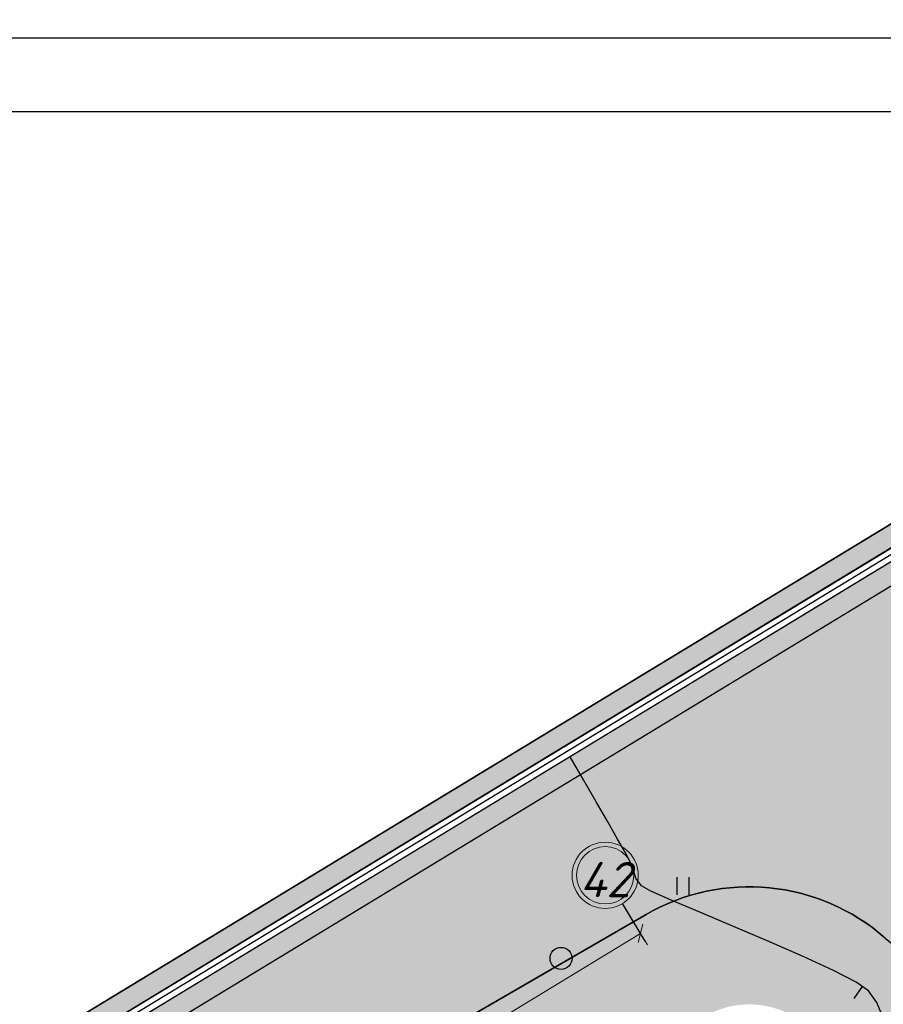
# Model space of a CAD drawing. Header units: millimetres. Extents: x 767170 to 66149698, y -983507 to 2493658.
# Tile 443 of 656: x 4627544 to 4656907, y -511459 to -477970. Entities that reach past the tile are written whole.
import ezdxf

# ---------------------------------------------------------------- set-up
doc = ezdxf.new("R2010")
doc.units = ezdxf.units.MM
doc.layers.add('(032) Горизонтали утолщенные', color=32, linetype='Continuous', lineweight=30)
doc.layers.add('(042) Бергштрих', color=32, linetype='Continuous', lineweight=30)
for name, color, linetype in [('(036) Растительность', 7, 'Continuous'), ('(038) Деревья', 7, 'Continuous'), ('(040) Ограда', 7, 'Continuous'), ('bardyur', 7, 'Continuous'), ('GLUXOY OG', 7, 'Continuous'), ('os', 3, 'Continuous')]:
    doc.layers.add(name, color=color, linetype=linetype)
doc.styles.add('BLACK', font='tahomabd.ttf')
doc.styles.get("Standard").update_dxf_attribs({"font": 'isocpeui.ttf'})
doc.linetypes.add('BORD2', pattern='A,0.5,[130,ltypeshp.shx,S=0.25,R=135,X=0,Y=0],0.1,[130,ltypeshp.shx,S=0.25,R=135,X=0,Y=0],0.5', length=1.1)
doc.linetypes.add('ОГРАДА_БЕТ', pattern='A,4,["|",Standard,S=0.8,R=0,X=0,Y=-0.8],4', length=8)
doc.linetypes.add('ОГРАДА_ГЛИН', pattern='A,4,["|",Standard,S=0.8,R=0,X=0,Y=-0.8],0.5,["|",Standard,S=0.8,R=0,X=0,Y=-0.8],3.5', length=8)
doc.dimstyles.new('genplan dimension', dxfattribs={"dimtxt": 1100, "dimasz": 450, "dimexe": 450, "dimexo": 0, "dimgap": 80, "dimtad": 1, "dimlfac": 0.001, "dimtxsty": 'BLACK', "dimblk": 'OBLIQUE', "dimcen": 0, "dimclrd": 186, "dimclre": 186, "dimclrt": 186, "dimadec": 1, "dimazin": 0, "dimtfac": 1, "dimtmove": 0, "dimatfit": 3, "dimldrblk": 'OBLIQUE', "dimfxl": 1, "dimlwd": 9, "dimlwe": 9, "dimarcsym": 0})

# ---------------------------------------------------------------- blocks, each defined once
blk = doc.blocks.new('_Oblique')
at = {"color": 0, "linetype": 'ByBlock', "lineweight": -2}
blk.add_line((-0.5, -0.5), (0.5, 0.5), dxfattribs=at)
blk = doc.blocks.new('*D288')
at = {"color": 186, "lineweight": 9, "transparency": 16777216}
for p, q in [((2255842.21373015, -554331.2133756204), (2330361.64044784, -509046.6128842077)), ((2330349.808324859, -509027.1421808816), (2330595.333913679, -509431.1741459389)), ((2255830.381608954, -554311.7426752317), (2256075.907195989, -554715.7746373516))]:
    blk.add_line(p, q, dxfattribs=at)
for p, xscale, yscale, zscale, rotation in [((2330361.64044784, -509046.6128842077), 450.0000000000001, 450.0000000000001, 450.0000000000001, 31.28656990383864), ((2255842.21373015, -554331.2133756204), 450, 450, 450, 211.2865699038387)]:
    blk.add_blockref('_Oblique', p, dxfattribs=dict(at, xscale=xscale, yscale=yscale, zscale=zscale, rotation=rotation))
at = {"color": 186, "transparency": 16777216, "insert": (2292697.259500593, -531023.0002948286), "char_height": 1100, "attachment_point": 5, "rotation": 31.28656990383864, "style": 'BLACK'}
blk.add_mtext('87,2', dxfattribs=at)
blk = doc.blocks.new('d')
at = {"layer": '(038) Деревья'}
blk.add_ellipse((0, 0), major_axis=(0.2651650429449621, 0.2651650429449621), ratio=0.9999999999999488, start_param=5.497787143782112, end_param=11.7809724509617, dxfattribs=at)
blk = doc.blocks.new('I04010')
for p, q in [((-0.4122729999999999, 0.0071460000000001), (-0.4122729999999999, 1.207145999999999)), ((0.3877269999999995, 1.207145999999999), (0.3877269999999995, 0.0071460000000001))]:
    blk.add_line(p, q)
blk = doc.blocks.new('A$C05d28b1e')
at = {"layer": '(032) Горизонтали утолщенные', "color": 32, "linetype": 'Continuous', "lineweight": 30, "ltscale": 600}
blk.add_lwpolyline([(-75903.086577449, 85780.35419264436), (-76055.63004701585, 86164.69814547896), (-76343.40156932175, 86562.51102854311), (-76764.77825647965, 86857.62743709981), (-77539.24933224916, 87259.22530187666), (-78562.24779163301, 87732.53234554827), (-79729.20662964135, 88242.77629087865), (-80935.55884126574, 88755.18486055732), (-82076.73742151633, 89234.98577733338), (-83048.17536538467, 89647.40676391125), (-83745.30566788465, 89957.67554299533), (-84063.56132401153, 90131.01983734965), (-84250.65951407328, 90395.45127284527), (-84339.97052171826, 90664.69071422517), (-84469.18298464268, 90992.27749976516), (-84623.42430935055, 91275.57603369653), (-84877.64533599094, 91727.56688724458), (-85211.68074803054, 92313.30329366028), (-85605.36522894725, 92997.8384860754), (-86038.53346221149, 93746.22569778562), (-86491.02013128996, 94523.5181619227)], dxfattribs=at)
at = {"layer": '(040) Ограда', "ltscale": 600, "flags": 128}
blk.add_lwpolyline([(-65264.40736584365, 129736.0944886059), (-69527.56274084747, 127117.9602796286), (-60665.4079442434, 110685.5274772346), (-137358.727671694, 64079.83214361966), (-200340.084258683, 25825.59958398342), (-120612.5554367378, -95364.3361081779), (-115994.5822715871, -101904.9477696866)], dxfattribs=at)
at = {"layer": '(040) Ограда', "linetype": 'ОГРАДА_БЕТ', "ltscale": 600, "flags": 128}
blk.add_lwpolyline([(-64714.22453771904, 129604.5693745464), (-68996.00000000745, 126975), (-60133, 110541), (-137151.0000000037, 63738), (-199777.9999999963, 25699), (-120282.0000000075, -95139.0000000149), (-115667.8203322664, -101674.2387862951)], dxfattribs=at)
at = {"layer": '(042) Бергштрих', "color": 32, "linetype": 'Continuous', "lineweight": 30, "ltscale": 600}
blk.add_line((-76554.08991290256, 86710.06923282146), (-76840.92070049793, 86300.52302139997), dxfattribs=at)
at = {"layer": '(036) Растительность', "linetype": 'Continuous', "xscale": 500, "yscale": 500, "zscale": 500}
blk.add_blockref('I04010', (-82642.87511385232, 89831.61348120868), dxfattribs=at)
at = {"layer": '(038) Деревья', "linetype": 'Continuous', "xscale": 1000, "yscale": 1000, "zscale": 1000}
blk.add_blockref('d', (-86798.24089053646, 87668.63894158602), dxfattribs=at)
blk = doc.blocks.new('A11111111111')
blk.add_lwpolyline([(-186449.5644650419, -2503181.251670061), (654550.4355349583, -2503181.251670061), (654550.4355349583, -1909181.251670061), (-186449.5644650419, -1909181.251670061)], close=True)
blk.add_lwpolyline([(649550.4355349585, -2498181.251670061), (-166449.5644650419, -2498181.251670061), (-166449.5644650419, -1914181.25167006), (649550.4355349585, -1914181.25167006), (649550.4355349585, -2498181.251670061)])
blk = doc.blocks.new('A$C2cdd6916')
at = {"layer": 'os', "color": 0}
blk.add_line((19282.18453569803, 52225.75967860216), (18503.20631618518, 53507.63055100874), dxfattribs=at)
at = {"layer": 'os', "color": 0, "lineweight": 0}
for radius in [1125, 975]:
    blk.add_circle((17918.97265155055, 54469.03370531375), radius, dxfattribs=at)
at = {"ltscale": 50}
blk.add_text('42', height=1200, dxfattribs=at).set_placement((17050.98614621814, 53722.37141121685))
dim = blk.add_linear_dim(base=(19119.19873189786, 52493.96583542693), p1=(-55412.06010698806, 7228.836044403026), p2=(19107.36660891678, 52513.43653875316), angle=31.28656990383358, dimstyle='genplan dimension')
dim.commit()
dim.dimension.update_dxf_attribs({"geometry": '*D288', "text_midpoint": (-18545.18221534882, 30517.57842480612), "insert": (-2311242.441715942, 561540.5787196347)})

msp = doc.modelspace()

# ---------------------------------------------------------------- hatches: boundary and pattern name
at = {"true_color": 0xb1ab95}
h = msp.add_hatch(color=253, dxfattribs=at)
h.dxf.hatch_style = 1
edge = h.paths.add_edge_path(flags=17)
edge.add_line((4648328.855746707, -738071.1961680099), (4647915.343157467, -737503.0177003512))
edge.add_line((4647915.343157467, -737503.0177003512), (4646931.781343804, -738360.7934891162))
edge.add_line((4646931.781343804, -738360.7934891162), (4609545.139966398, -686990.4479144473))
edge.add_line((4609545.139966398, -686990.4479144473), (4554229.901150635, -602908.4459518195))
edge.add_arc((4559661.286187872, -598492.5591125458), 6999.999999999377, 211.2865698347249, 219.1121955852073, ccw=False)
edge.add_line((4553679.222112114, -602127.790796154), (4553229.880127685, -601388.3626725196))
edge.add_line((4553229.880127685, -601388.3626725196), (4533953.635743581, -572087.4818874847))
edge.add_line((4533953.635743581, -572087.4818874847), (4602632.279335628, -530361.4374201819))
edge.add_line((4602632.279335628, -530361.4374201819), (4604789.506222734, -533892.3859149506))
edge.add_line((4604789.506222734, -533892.3859149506), (4616540.260172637, -527093.0857198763))
edge.add_line((4616540.260172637, -527093.0857198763), (4614274.150422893, -523338.3539875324))
edge.add_line((4614274.150422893, -523338.3539875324), (4613999.594629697, -524427.8156292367))
edge.add_line((4613999.594629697, -524427.8156292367), (4615281.052731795, -526536.5572784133))
edge.add_line((4615281.052731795, -526536.5572784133), (4605026.085752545, -532768.3830345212))
edge.add_line((4605026.085752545, -532768.3830345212), (4603727.788720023, -530631.9315805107))
edge.add_line((4603727.788720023, -530631.9315805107), (4613982.755699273, -524400.1058244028))
edge.add_line((4613982.755699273, -524400.1058244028), (4614272.474514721, -523289.3801364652))
edge.add_line((4614272.474514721, -523289.3801364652), (4661746.18187082, -494446.4979745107))
edge.add_line((4661746.18187082, -494446.4979745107), (4666840.859182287, -503524.8294597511))
edge.add_line((4666840.859182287, -503524.8294597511), (4664029.806232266, -505186.5951910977))
edge.add_line((4664029.806232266, -505186.5951910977), (4667083.120363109, -510351.5998201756))
edge.add_line((4667083.120363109, -510351.5998201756), (4669777.965073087, -508758.5310769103))
edge.add_line((4669777.965073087, -508758.5310769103), (4723113.120156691, -603797.7628209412))
edge.add_line((4723113.120156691, -603797.7628209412), (4692488.820909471, -624059.1584787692))
edge.add_line((4692488.820909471, -624059.1584787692), (4692257.353599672, -629108.34697653))
edge.add_line((4692257.353599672, -629108.34697653), (4693613.737975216, -630946.3346518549))
edge.add_line((4693613.737975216, -630946.3346518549), (4672742.682076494, -649693.5531833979))
edge.add_line((4672742.682076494, -649693.5531833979), (4703709.994747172, -689621.1933798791))
edge.add_line((4703709.994747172, -689621.1933798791), (4657133.666540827, -729612.6465786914))
edge.add_line((4657133.666540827, -729612.6465786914), (4654266.41766559, -726274.3403928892))
edge.add_line((4654266.41766559, -726274.3403928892), (4649895.98131521, -730028.0789694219))
edge.add_line((4649895.98131521, -730028.0789694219), (4652913.131984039, -734173.7327859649))
edge.add_line((4652913.131984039, -734173.7327859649), (4654023.676054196, -733205.2142825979))
edge.add_line((4654023.676054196, -733205.2142825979), (4651482.865144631, -730246.9762134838))
edge.add_line((4651482.865144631, -730246.9762134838), (4654137.965417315, -727966.5283315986))
edge.add_line((4654137.965417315, -727966.5283315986), (4656679.313868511, -730925.3922544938))
edge.add_line((4656679.313868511, -730925.3922544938), (4704671.280522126, -689718.4409498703))
edge.add_line((4704671.280522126, -689718.4409498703), (4673694.92457155, -649779.140819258))
edge.add_line((4673694.92457155, -649779.140819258), (4694554.490352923, -631042.2431714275))
edge.add_line((4694554.490352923, -631042.2431714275), (4692967.986943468, -628892.4294711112))
edge.add_line((4692967.986943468, -628892.4294711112), (4693171.793237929, -624446.6336537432))
edge.add_line((4693171.793237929, -624446.6336537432), (4724041.970081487, -604022.5624936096))
edge.add_line((4724041.970081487, -604022.5624936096), (4662002.000876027, -493472.007208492))
edge.add_line((4662002.000876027, -493472.007208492), (4532970.036415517, -571866.0057673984))
edge.add_line((4532970.036415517, -571866.0057673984), (4608969.431378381, -687388.9866535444))
edge.add_line((4608969.431378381, -687388.9866535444), (4646815.683725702, -739390.8512276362))
edge.add_line((4646815.683725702, -739390.8512276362), (4648328.855746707, -738071.1961680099))
h.paths.add_polyline_path([(4608640.455042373, -687616.723075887), (4532407.979656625, -571739.447984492), (4662148.183164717, -492915.1553421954), (4724572.741467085, -604151.0194494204), (4693562.063139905, -624668.0480394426), (4693374.063139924, -628769.0480394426), (4695092.063140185, -631097.0480397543), (4674239.063140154, -649828.0480397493), (4705218.778735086, -689771.6799208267), (4656939.910666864, -731228.802227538), (4657460.903759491, -731835.388728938), (4654805.803486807, -734115.8366108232), (4654284.306111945, -733508.6629791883), (4653149.424892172, -734498.4061960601), (4654323.645578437, -736111.8199774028), (4659153.0916982, -731963.8409772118), (4658306.406786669, -730978.0550895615), (4706180.045844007, -689868.9034238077), (4675191.30563521, -649913.6356756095), (4696032.815517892, -631192.9565593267), (4694084.69648372, -628553.1305340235), (4694245.035468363, -625055.5232144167), (4725501.59139188, -604375.8191220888), (4662404.002169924, -491940.6645761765), (4531424.380328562, -571517.9718644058), (4608064.746454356, -688015.2618149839), (4646633.244611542, -741009.5133881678), (4648978.661244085, -738964.0480457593), (4648565.148654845, -738395.8695781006), (4646749.342229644, -739979.4556496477)])
at = {"true_color": 0x7abf6e, "transparency": 33554687}
h = msp.add_hatch(color=83, dxfattribs=at)
h.dxf.hatch_style = 1
edge = h.paths.add_edge_path()
edge.add_line((4661746.181870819, -494446.4979745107), (4614251.889221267, -523301.8868317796))
edge.add_line((4614251.889221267, -523301.8868317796), (4616545.266077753, -527090.1891694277))
edge.add_line((4616545.266077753, -527090.1891694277), (4648841.448901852, -508402.7548897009))
edge.add_arc((4652347.247637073, -514461.5811149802), 7000.000000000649, 48.67987082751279, 120.054821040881, ccw=False)
edge.add_arc((4658949.903252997, -506951.2589635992), 3000.00000000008, 228.6798708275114, 299.8780583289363)
edge.add_line((4660444.370416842, -509552.5217139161), (4665047.420608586, -506907.99781758))
edge.add_line((4665047.420608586, -506907.99781758), (4664029.806232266, -505186.5951910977))
edge.add_line((4664029.806232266, -505186.5951910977), (4666840.859182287, -503524.8294597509))
edge.add_line((4666840.859182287, -503524.8294597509), (4661746.181870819, -494446.4979745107))
at = {"true_color": 0x939598}
h = msp.add_hatch(color=252, dxfattribs=at)
h.dxf.hatch_style = 1
edge = h.paths.add_edge_path(flags=16)
edge.add_line((4573708.599856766, -594051.7441392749), (4561051.611738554, -601743.2505564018))
edge.add_arc((4559493.655302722, -599179.5088096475), 3000.000000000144, 211.286569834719, 301.28656983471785, ccw=False)
edge.add_line((4556929.913555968, -600737.4652454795), (4542991.899970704, -577801.3506831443))
edge.add_arc((4545555.641717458, -576243.3942473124), 2999.999999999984, 121.28656983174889, 211.2865698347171, ccw=False)
edge.add_line((4543997.685281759, -573679.6525004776), (4557535.034224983, -565453.160914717))
edge.add_arc((4559092.990660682, -568016.9026615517), 2999.999999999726, 29.088455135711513, 121.2865698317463, ccw=False)
edge.add_line((4561714.601260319, -566558.4247344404), (4569388.957600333, -580353.0619739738))
edge.add_line((4569388.957600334, -580353.0619739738), (4570361.992197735, -582102.089344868))
edge.add_line((4570361.992197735, -582102.089344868), (4572308.061392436, -585600.1440864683))
edge.add_line((4572308.061392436, -585600.1440864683), (4573281.095989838, -587349.1714573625))
edge.add_line((4573281.095989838, -587349.1714573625), (4574772.254020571, -590029.5244654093))
edge.add_arc((4572150.643420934, -591488.0023925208), 3000.000000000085, -58.71343016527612, 29.088455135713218, ccw=False)
edge = h.paths.add_edge_path(flags=16)
edge.add_line((4633053.354332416, -604862.941864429), (4641159.397596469, -619934.0224134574))
edge.add_arc((4638517.314711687, -621355.0776657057), 2999.999999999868, -61.726229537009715, 28.273770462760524, ccw=False)
edge.add_line((4639938.369963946, -623997.1605504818), (4612215.098402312, -638908.237295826))
edge.add_arc((4610794.043150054, -636266.1544110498), 2999.999999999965, 209.0884551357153, 298.27377046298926, ccw=False)
edge.add_line((4608172.432550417, -637724.6323381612), (4600663.245445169, -624226.8864046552))
edge.add_arc((4603284.856044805, -622768.4084775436), 2999.999999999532, 121.28656990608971, 209.0884551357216, ccw=False)
edge.add_line((4601726.899605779, -620204.6667327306), (4628853.315008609, -603720.2553718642))
edge.add_arc((4630411.271447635, -606283.9971166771), 2999.999999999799, 28.273770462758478, 121.2865699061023, ccw=False)
edge = h.paths.add_edge_path(flags=16)
edge.add_line((4669460.312800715, -604792.7274132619), (4664069.302379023, -595313.390776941))
edge.add_line((4664069.302379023, -595313.390776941), (4660127.255081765, -588381.8528194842))
edge.add_arc((4662735.030937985, -586898.7799676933), 3000.000000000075, 120.09939656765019, 209.6273998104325, ccw=False)
edge.add_line((4661230.526061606, -584303.3098605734), (4684657.294780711, -570723.6166562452))
edge.add_arc((4686161.799657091, -573319.0867633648), 2999.999999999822, 29.878037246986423, 120.0993965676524, ccw=False)
edge.add_line((4688763.062957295, -571824.6205566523), (4691629.684273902, -576814.2528367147))
edge.add_line((4691629.684273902, -576814.2528367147), (4694200.52510878, -581289.0505165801))
edge.add_line((4694200.52510878, -581289.0505165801), (4696126.615485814, -584641.5975251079))
edge.add_arc((4693525.35218561, -586136.0637318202), 2999.999999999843, -59.03634284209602, 29.878037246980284, ccw=False)
edge.add_line((4695068.834990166, -588708.5451859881), (4683515.030454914, -595640.8006541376))
edge.add_arc((4685058.513259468, -598213.282108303), 2999.99999999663, 120.9636571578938, 150.6005223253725)
edge.add_line((4682444.858400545, -596740.5946742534), (4679319.035210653, -602288.15539861))
edge.add_arc((4676705.380351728, -600815.4679645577), 3000.000000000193, 298.2737704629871, 330.60052232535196, ccw=False)
edge.add_line((4678126.435603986, -603457.5508493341), (4673489.143909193, -605951.7374462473))
edge.add_arc((4672068.088656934, -603309.6545614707), 3000.000000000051, 209.6273998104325, 298.2737704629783, ccw=False)
edge = h.paths.add_edge_path(flags=16)
edge.add_line((4654948.510937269, -512967.1149082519), (4659958.55160792, -521687.5763499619))
edge.add_line((4659958.55160792, -521687.5763499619), (4663442.828304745, -527752.2976934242))
edge.add_line((4663442.828304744, -527752.2976934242), (4667900.186898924, -535510.7624061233))
edge.add_arc((4665298.923598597, -537005.2286126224), 2999.999999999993, -59.41036551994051, 29.87803724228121, ccw=False)
edge.add_line((4666825.580664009, -539587.7309271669), (4658211.964145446, -544679.7064281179))
edge.add_line((4658211.964145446, -544679.7064281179), (4654139.227967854, -547087.3214866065))
edge.add_line((4654139.227967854, -547087.3214866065), (4643778.56286216, -553212.0720809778))
edge.add_line((4643778.56286216, -553212.0720809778), (4645855.991798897, -556630.6473078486))
edge.add_line((4645855.991798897, -556630.6473078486), (4654998.802432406, -551225.83648822))
edge.add_arc((4656525.460697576, -553808.3380935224), 3000.000000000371, 30.60362588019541, 120.58966109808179, ccw=False)
edge.add_line((4659107.590131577, -552281.0504369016), (4661575.016078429, -556453.7999565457))
edge.add_line((4661575.01607843, -556453.7999565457), (4664993.085523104, -554376.6783778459))
edge.add_line((4664993.085523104, -554376.6783778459), (4662551.299431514, -550246.1382742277))
edge.add_arc((4665133.801746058, -548719.4812088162), 2999.999999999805, 120.58963448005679, 210.5896344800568, ccw=False)
edge.add_line((4663607.144680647, -546136.9788942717), (4668754.20478019, -543094.2727472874))
edge.add_arc((4670280.861845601, -545676.7750618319), 2999.999999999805, 29.878037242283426, 120.58963448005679, ccw=False)
edge.add_line((4672882.125145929, -544182.3088553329), (4679098.756118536, -555002.9576799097))
edge.add_line((4679098.756118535, -555002.9576799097), (4673414.22267807, -558268.810515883))
edge.add_line((4673414.22267807, -558268.810515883), (4675492.125788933, -561688.1660341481))
edge.add_line((4675492.125788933, -561688.1660341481), (4681091.3777272, -558471.3087470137))
edge.add_line((4681091.3777272, -558471.3087470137), (4683781.471758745, -563153.678176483))
edge.add_arc((4681180.208458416, -564648.1443829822), 3000.000000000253, -59.90060343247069, 29.878037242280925, ccw=False)
edge.add_line((4682684.713334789, -567243.6144901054), (4654161.64441582, -583777.4578813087))
edge.add_line((4654161.64441582, -583777.4578813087), (4657816.03176946, -589791.0441251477))
edge.add_line((4657816.031769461, -589791.0441251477), (4656690.94620172, -590430.8935422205))
edge.add_line((4656690.946201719, -590430.8935422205), (4665866.463175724, -606564.7548048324))
edge.add_arc((4663258.687319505, -608047.8276566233), 3000.000000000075, -61.72622953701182, 29.627399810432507, ccw=False)
edge.add_line((4664679.742571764, -610689.9105413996), (4648745.3129132, -619260.3097096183))
edge.add_arc((4647324.257660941, -616618.2268248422), 2999.999999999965, 208.2737704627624, 298.27377046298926, ccw=False)
edge.add_line((4644682.174776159, -618039.2820770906), (4636159.356292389, -602193.3163340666))
edge.add_arc((4638801.43917717, -600772.2610818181), 2999.999999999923, 120.0993965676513, 208.2737704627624, ccw=False)
edge.add_line((4637296.934300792, -598176.7909746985), (4639797.859089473, -596727.0907721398))
edge.add_line((4639797.859089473, -596727.0907721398), (4637872.492395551, -593558.7461100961))
edge.add_line((4637872.49239555, -593558.7461100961), (4613410.688726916, -608423.9034968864))
edge.add_line((4613410.688726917, -608423.9034968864), (4599977.63949682, -616587.0133678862))
edge.add_arc((4598419.683057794, -614023.271623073), 2999.999999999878, 209.0884782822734, 301.28656990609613, ccw=False)
edge.add_line((4595798.073047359, -615481.7506092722), (4584604.801919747, -595361.8724216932))
edge.add_arc((4587226.412519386, -593903.3944945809), 3000.000000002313, 120.58963448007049, 209.0884551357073, ccw=False)
edge.add_line((4585699.755453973, -591320.892180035), (4596322.964269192, -585040.9377715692))
edge.add_arc((4597657.965590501, -587727.528821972), 3000.000000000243, 30.58965835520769, 116.42336694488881, ccw=False)
edge.add_line((4600240.467268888, -586200.8706804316), (4603470.693196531, -591665.1403737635))
edge.add_line((4603470.69319653, -591665.1403737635), (4606966.987318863, -589638.4587557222))
edge.add_line((4606966.987318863, -589638.4587557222), (4603703.669805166, -584198.445144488))
edge.add_arc((4606266.306638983, -582638.6719372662), 2999.999999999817, 120.589634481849, 211.3271806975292, ccw=False)
edge.add_line((4604739.649573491, -580056.1696227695), (4617056.793816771, -572784.0475478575))
edge.add_line((4617056.793816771, -572784.0475478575), (4614979.364880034, -569365.472320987))
edge.add_line((4614979.364880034, -569365.472320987), (4602568.78696696, -576702.0374617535))
edge.add_line((4602568.78696696, -576702.0374617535), (4590421.90036759, -583882.7203774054))
edge.add_line((4590421.90036759, -583882.7203774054), (4583889.807354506, -587744.1945353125))
edge.add_arc((4582363.150289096, -585161.6922207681), 2999.999999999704, 209.0884551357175, 300.5896344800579, ccw=False)
edge.add_line((4579741.539689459, -586620.1701478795), (4567029.476572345, -563770.2669771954))
edge.add_arc((4569651.087171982, -562311.789050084), 3000.000000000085, 120.0548210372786, 209.0884551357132, ccw=False)
edge.add_line((4568148.601999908, -559715.1492391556), (4585050.783397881, -549935.0954868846))
edge.add_line((4585050.783397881, -549935.0954868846), (4605655.825293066, -538012.46771726))
edge.add_arc((4607158.31046514, -540609.1075281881), 3000.000000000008, 31.28656990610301, 120.05482103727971, ccw=False)
edge.add_line((4609722.052209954, -539051.1510891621), (4612993.857033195, -544435.1672247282))
edge.add_line((4612993.857033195, -544435.1672247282), (4621966.953140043, -538982.319688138))
edge.add_line((4621966.953140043, -538982.319688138), (4618879.38854058, -533901.485554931))
edge.add_arc((4621443.130285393, -532343.5291159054), 3000.000000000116, 120.0548210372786, 211.2865699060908, ccw=False)
edge.add_line((4619940.645113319, -529746.8893049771), (4647130.072114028, -514014.3603905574))
edge.add_line((4647130.072114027, -514014.3603905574), (4650844.762464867, -511864.9413038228))
edge.add_arc((4652347.247636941, -514461.5811147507), 2999.999999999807, 29.878037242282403, 120.0548210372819, ccw=False)
edge = h.paths.add_edge_path(flags=16)
edge.add_line((4652002.441158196, -702025.6924091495), (4640386.08202173, -711565.3441646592))
edge.add_arc((4638482.144716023, -709246.9346374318), 3000.000000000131, 216.0466201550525, 309.39371673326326, ccw=False)
edge.add_line((4636056.52933503, -711012.2646415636), (4632519.83630267, -706152.7443269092))
edge.add_arc((4634945.451683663, -704387.4143227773), 2999.999999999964, 129.393716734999, 216.0466201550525, ccw=False)
edge.add_line((4633041.514377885, -702069.0047956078), (4644386.691935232, -692752.0543004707))
edge.add_arc((4646290.629241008, -695070.4638276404), 2999.999999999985, 39.39371673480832, 129.3937167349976, ccw=False)
edge.add_line((4648609.038768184, -693166.5265218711), (4652416.913379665, -697803.345576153))
edge.add_arc((4650098.503852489, -699707.2828819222), 3000.000000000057, -50.60628326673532, 39.39371673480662, ccw=False)
edge = h.paths.add_edge_path()
edge.add_arc((4693525.35218561, -586136.06373182), 7000.000000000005, 300.9636571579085, 389.8780372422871)
edge.add_line((4699594.966553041, -582648.9759166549), (4690723.46441257, -567207.2664712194))
edge.add_line((4690723.46441257, -567207.2664712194), (4661792.88113793, -516850.7818696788))
edge.add_arc((4664394.144438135, -515356.315662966), 2999.999999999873, 119.87803724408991, 209.8780372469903, ccw=False)
edge.add_line((4662899.678231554, -512755.0523626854), (4667083.12036311, -510351.5998201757))
edge.add_line((4667083.12036311, -510351.5998201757), (4665047.420608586, -506907.9978175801))
edge.add_line((4665047.420608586, -506907.9978175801), (4660444.369459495, -509552.5222639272))
edge.add_arc((4658949.903252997, -506951.2589635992), 3000.000000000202, 228.6798708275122, 299.8780372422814, ccw=False)
edge.add_arc((4652347.247637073, -514461.5811149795), 7000.000000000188, 48.67987082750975, 120.0548210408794)
edge.add_line((4648841.448901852, -508402.7548897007), (4561750.141290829, -558796.1124013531))
edge.add_line((4561750.141290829, -558796.1124013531), (4541368.217889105, -571181.9733323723))
edge.add_line((4541368.217889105, -571181.9733323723), (4536625.295655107, -574064.1927401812))
edge.add_line((4536625.295655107, -574064.1927401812), (4553229.880127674, -601388.362672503))
edge.add_line((4553229.880127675, -601388.362672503), (4553679.222112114, -602127.7907961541))
edge.add_arc((4559661.286187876, -598492.5591125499), 6999.999999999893, 211.2865698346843, 301.286569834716)
edge.add_line((4563296.517871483, -604474.6231883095), (4575214.601322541, -597232.1406571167))
edge.add_arc((4576772.557758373, -599795.8824038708), 3000.000000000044, 29.08845513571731, 121.28656983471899, ccw=False)
edge.add_line((4579394.16835801, -598337.4044767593), (4581112.522806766, -601426.1425049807))
edge.add_arc((4578490.912207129, -602884.6204320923), 2999.999999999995, -60.91154486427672, 29.088455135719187, ccw=False)
edge.add_line((4579949.390134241, -605506.2310317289), (4577327.779534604, -606964.7089588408))
edge.add_line((4577327.779534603, -606964.7089588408), (4594829.514659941, -638424.0361544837))
edge.add_line((4594829.514659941, -638424.0361544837), (4596768.681272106, -637345.221588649))
edge.add_arc((4598227.159199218, -639966.8321882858), 2999.999999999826, 15.949142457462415, 119.08845513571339, ccw=False)
edge.add_line((4601111.677144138, -639142.4801849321), (4606747.372759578, -658886.9876102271))
edge.add_line((4606747.372759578, -658886.9876102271), (4627182.732736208, -709015.8008024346))
edge.add_line((4627182.732736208, -709015.8008024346), (4652438.153989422, -743717.4928937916))
edge.add_arc((4650012.53860846, -745482.8228979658), 2999.999999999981, -46.41797687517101, 36.04662015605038, ccw=False)
edge.add_line((4652080.715498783, -747655.9874914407), (4660849.128155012, -739311.1854111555))
edge.add_arc((4658780.920551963, -737138.0500470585), 2999.999999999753, 216.0466201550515, 313.5828328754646, ccw=False)
edge.add_line((4656355.30517097, -738903.3800511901), (4641951.017723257, -719111.4651663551))
edge.add_arc((4644376.63310425, -717346.1351622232), 2999.999999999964, 129.3937167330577, 216.0466201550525, ccw=False)
edge.add_line((4642472.695798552, -715027.7256349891), (4683909.141664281, -681006.4269511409))
edge.add_line((4683909.141664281, -681006.4269511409), (4685174.861241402, -682548.1954360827))
edge.add_line((4685174.861241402, -682548.1954360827), (4688272.077266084, -680012.2950698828))
edge.add_line((4688272.077266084, -680012.2950698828), (4670497.967197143, -658368.9006177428))
edge.add_line((4670497.967197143, -658368.9006177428), (4640358.643776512, -683120.0852374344))
edge.add_line((4640358.643776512, -683120.0852374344), (4642262.58108223, -685438.4947645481))
edge.add_arc((4639944.171555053, -687342.4320703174), 2999.999999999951, -50.60628326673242, 39.39371673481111, ccw=False)
edge.add_line((4641848.108860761, -689660.8415975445), (4632949.524449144, -696968.587114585))
edge.add_arc((4631045.587143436, -694650.1775873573), 3000.000000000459, 202.1786080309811, 309.3937167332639, ccw=False)
edge.add_line((4628267.552370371, -695782.6628188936), (4612318.025081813, -656657.7893214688))
edge.add_arc((4615096.059854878, -655525.3040899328), 3000.000000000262, 165.4416731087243, 202.178608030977, ccw=False)
edge.add_line((4612192.383096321, -654771.2077553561), (4615276.990371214, -642893.8095467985))
edge.add_arc((4618180.66712977, -643647.905881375), 2999.999999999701, 118.2737704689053, 165.4416731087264, ccw=False)
edge.add_line((4616759.611877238, -641005.8229967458), (4679510.665953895, -607254.9079454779))
edge.add_arc((4675247.5001963, -599328.6592915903), 8999.999999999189, 298.2737704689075, 330.6005223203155)
edge.add_line((4683088.464772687, -603746.721594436), (4685410.254615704, -599626.1206012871))
edge.add_arc((4688023.909474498, -601098.8080355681), 2999.999999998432, 120.96365715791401, 150.6005223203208, ccw=False)
edge.add_line((4686480.426669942, -598526.3265814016), (4697126.812062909, -592138.5204582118))

# ---------------------------------------------------------------- block references
msp.add_blockref('A$C2cdd6916', (4629531.983803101, -561540.5787196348, -3655.999999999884))

# ---------------------------------------------------------------- next in the draw order: block references
at = {"color": 5, "lineweight": 50}
msp.add_blockref('A$C05d28b1e', (4732748.063139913, -597565.0480394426), dxfattribs=at)

# ---------------------------------------------------------------- next in the draw order: linework, layer by layer
for points in [[(4649025.23826232, -738923.4276820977), (4646633.244611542, -741009.5133881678), (4608064.746454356, -688015.2618149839), (4531424.380328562, -571517.9718644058), (4662404.002169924, -491940.6645761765), (4725501.59139188, -604375.8191220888), (4694245.035468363, -625055.5232144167), (4694084.69648372, -628553.1305340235), (4696032.815517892, -631192.9565593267), (4675191.30563521, -649913.6356756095), (4706180.045844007, -689868.9034238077), (4658306.406786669, -730978.0550895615), (4659153.0916982, -731963.8409772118), (4654323.645578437, -736111.8199774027)], [(4706180.045844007, -689868.9034238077), (4675191.30563521, -649913.6356756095), (4696032.815517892, -631192.9565593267), (4694084.69648372, -628553.1305340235), (4694245.035468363, -625055.5232144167), (4725501.59139188, -604375.8191220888), (4662404.002169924, -491940.6645761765), (4531424.380328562, -571517.9718644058), (4608064.746454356, -688015.2618149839)], [(4608640.455042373, -687616.723075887), (4532407.979656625, -571739.447984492), (4662148.183164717, -492915.1553421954), (4662148.783974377, -492916.2259397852)], [(4704671.280522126, -689718.4409498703), (4673694.92457155, -649779.140819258), (4694554.490352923, -631042.2431714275), (4692967.986943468, -628892.4294711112), (4693171.793237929, -624446.6336537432), (4724041.970081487, -604022.5624936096), (4662002.000876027, -493472.007208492), (4532970.036415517, -571866.0057673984), (4608969.431378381, -687388.9866535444)], [(4648841.448901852, -508402.7548897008), (4561750.141290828, -558796.1124013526)], [(4648841.448901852, -508402.7548897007), (4561750.141290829, -558796.1124013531)]]:
    msp.add_lwpolyline(points)
for points in [[(4609545.139966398, -686990.4479144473), (4554229.901150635, -602908.4459518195, -0.0341590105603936), (4553679.222112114, -602127.790796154), (4553229.880127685, -601388.3626725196), (4533953.635743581, -572087.4818874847), (4661746.18187082, -494446.4979745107), (4666840.859182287, -503524.8294597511), (4664029.806232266, -505186.5951910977), (4667083.120363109, -510351.5998201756), (4669777.965073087, -508758.5310769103), (4723113.120156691, -603797.7628209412), (4692488.820909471, -624059.1584787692), (4692257.353599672, -629108.34697653), (4693613.737975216, -630946.3346518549), (4672742.682076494, -649693.5531833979), (4703709.994747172, -689621.1933798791)], [(4656969.106568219, -509204.3556090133, 0.3219071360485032), (4648841.448901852, -508402.7548897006)]]:
    msp.add_lwpolyline(points, format="xyb")
at = {"layer": 'bardyur', "color": 5, "linetype": 'BORD2', "lineweight": 30, "ltscale": 600}
msp.add_lwpolyline([(4541368.217889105, -571181.9733323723), (4561750.141290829, -558796.1124013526), (4648841.448901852, -508402.7548897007, -0.3219071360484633), (4656969.106568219, -509204.3556090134, 0.3210560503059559), (4660444.369459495, -509552.5222639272), (4665047.420608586, -506907.9978175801)], format="xyb", dxfattribs=at)
at = {"layer": 'GLUXOY OG', "color": 186, "linetype": 'ОГРАДА_ГЛИН', "lineweight": 30, "ltscale": 400}
for points in [[(4588769.813714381, -657412.328429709), (4532407.979656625, -571739.447984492), (4662148.183164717, -492915.1553421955), (4662148.783974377, -492916.2259397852)], [(4662002.621566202, -493473.1132316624), (4662002.000876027, -493472.0072084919), (4532970.036415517, -571866.0057673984), (4589103.983955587, -657192.4870098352)]]:
    msp.add_lwpolyline(points, dxfattribs=at)
at = {"layer": 'GLUXOY OG', "color": 186, "lineweight": 30, "ltscale": 400}
msp.add_lwpolyline([(4662075.092020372, -493193.5812753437), (4532689.008036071, -571802.7268759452), (4589305.453016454, -657862.628991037)], dxfattribs=at)

# ---------------------------------------------------------------- next in the draw order: block references
at = {"xscale": 0.5, "yscale": 0.5, "zscale": 0.5}
msp.add_blockref('A11111111111', (4611748.146809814, 475993.2512971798), dxfattribs=at)

doc.saveas('drawing.dxf')
